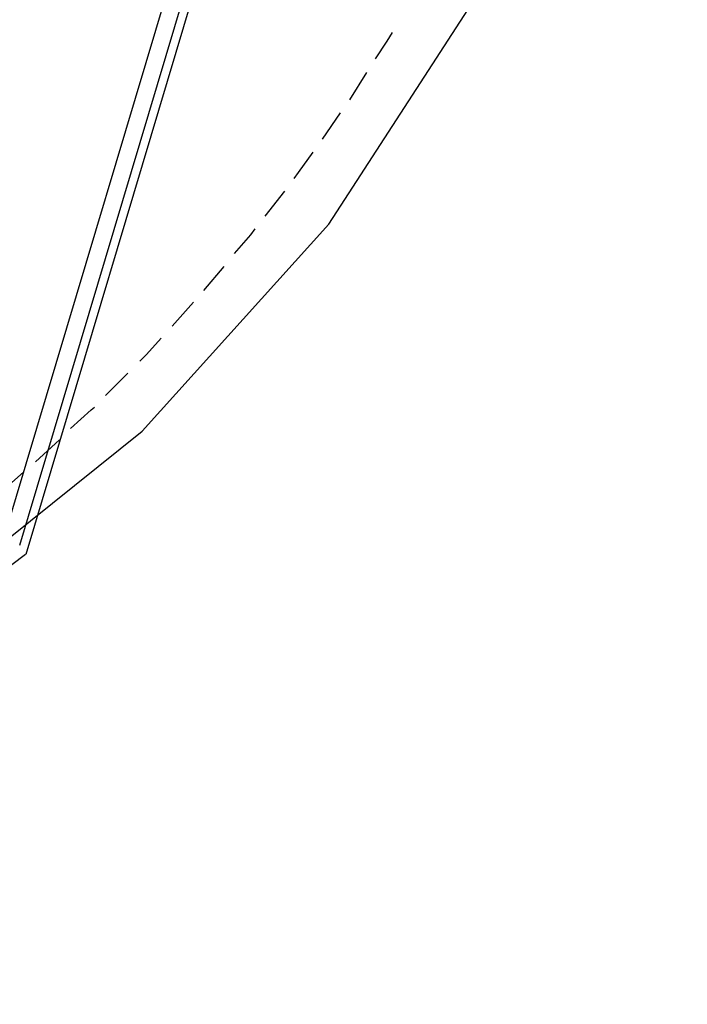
# Model space of a CAD drawing. Header units: feet. Extents: x -79 to 198, y -22 to 181.
# Tile 402 of 656: x 121 to 132, y 20 to 35. Entities that reach past the tile are written whole.
import ezdxf

# ---------------------------------------------------------------- set-up
doc = ezdxf.new("R2010")
doc.units = ezdxf.units.FT
doc.layers.add('A-AREA-UNIDAD', color=30, linetype='CONTINUOUS')
doc.layers.add('A-LINEA', color=7, linetype='CONTINUOUS')

msp = doc.modelspace()

# ---------------------------------------------------------------- linework, layer by layer
at = {"layer": 'A-AREA-UNIDAD'}
msp.add_lwpolyline([(108.672, 18.9689), (114.32, 22.2756), (119.52, 25.8489), (123.36, 28.9244), (126.272, 32.16), (128.512, 35.6089), (130.4, 39.84), (131.552, 44.5333), (131.872, 49.4044), (131.488, 53.44), (131.808, 50.08), (131.808, 47.4133), (131.52, 44.64), (130.592, 40.6756), (128.8, 36.3556), (127.76, 36.3556), (122.688, 39.1289), (121.888, 39.1289), (121.84, 39.6444), (119.872, 40.0889), (119.392, 37.8489), (118.368, 37.76), (105.2, 40.8889)], dxfattribs=at)
at = {"layer": 'A-LINEA'}
for p, q in [((121.4492, 27.1432), (130.5472, 57.5985)), ((121.4492, 27.1432), (130.5472, 57.5985)), ((121.4492, 27.1432), (130.5472, 57.5985)), ((121.4492, 27.1432), (130.5472, 57.5985)), ((121.4492, 27.1432), (130.5472, 57.5985)), ((121.4492, 27.1432), (130.5472, 57.5985)), ((121.5473, 27.0062), (130.6986, 57.6547)), ((121.5473, 27.0062), (130.6986, 57.6547)), ((121.5473, 27.0062), (130.6986, 57.6547)), ((121.5473, 27.0062), (130.6986, 57.6547)), ((121.2448, 27.4065), (130.2319, 57.4903)), ((121.2448, 27.4065), (130.2319, 57.4903)), ((121.2448, 27.4065), (130.2319, 57.4903)), ((121.2448, 27.4065), (130.2319, 57.4903)), ((121.2448, 27.4065), (130.2319, 57.4903)), ((121.2448, 27.4065), (130.2319, 57.4903)), ((126.6, 34.0978), (126.8667, 34.5244)), ((126.1733, 33.4844), (126.4533, 33.8978)), ((125.28, 32.2844), (125.5867, 32.6711)), ((124.32, 31.1244), (124.64, 31.4978)), ((123.8267, 30.5644), (124.16, 30.9378)), ((122.7867, 29.4844), (123.1333, 29.8311)), ((121.6933, 28.4444), (122.0667, 28.7911)), ((121.1333, 27.9644), (121.5067, 28.2844))]:
    msp.add_line(p, q, dxfattribs=at)
for points in [[(127, 34.7378), (127.1867, 35.0178), (127.2667, 35.1511)], [(125.7333, 32.8711), (125.8, 32.9644), (126.0267, 33.2844)], [(124.8, 31.6978), (125.0533, 31.9911), (125.12, 32.0844)], [(123.32, 30.0178), (123.4267, 30.1244), (123.6533, 30.3778)], [(122.24, 28.9644), (122.56, 29.2578), (122.6133, 29.2978)], [(110.68, 19.7511), (112.56, 20.8444), (114.4133, 21.9911), (116.24, 23.1911), (118.0267, 24.4178), (119.8, 25.6978), (121.5333, 27.0044)], [(110.68, 19.7511), (112.56, 20.8444), (114.4133, 21.9911), (116.24, 23.1911), (118.0267, 24.4178), (119.8, 25.6978), (121.5333, 27.0044)], [(110.68, 19.7511), (112.56, 20.8444), (114.4133, 21.9911), (116.24, 23.1911), (118.0267, 24.4178), (119.8, 25.6978), (121.5333, 27.0044)], [(110.68, 19.7511), (112.56, 20.8444), (114.4133, 21.9911), (116.24, 23.1911), (118.0267, 24.4178), (119.8, 25.6978), (121.5333, 27.0044)]]:
    msp.add_lwpolyline(points, dxfattribs=at)

doc.saveas('drawing.dxf')
